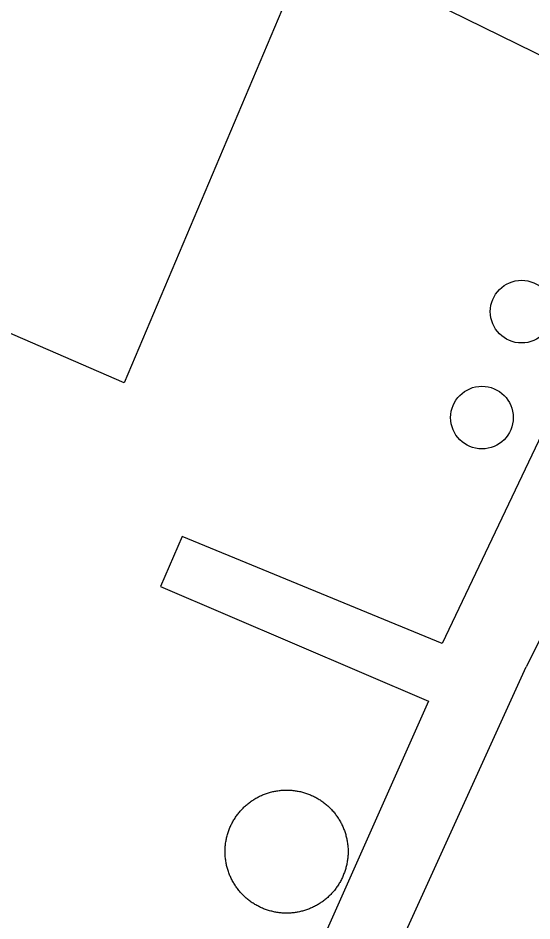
# Model space of a CAD drawing. Extents: x 3683613 to 3738215, y 469626 to 495384.
# Drawn here: x 3700472.5 to 3700560.5, y 478584.2 to 478738.6 of the extents above; entities that cross this region are included whole.
import ezdxf

# ---------------------------------------------------------------- set-up
doc = ezdxf.new("R2010")
doc.units = 0
for name, color, linetype in [('V-BLDG-OTLN', 7, 'Continuous'), ('V-DOMW-TANK', 7, 'Continuous'), ('V-ROAD-CNTR', 7, 'Continuous'), ('V-UTIL-LINE', 7, 'Continuous')]:
    doc.layers.add(name, color=color, linetype=linetype)

msp = doc.modelspace()

# ---------------------------------------------------------------- linework, layer by layer
at = {"layer": 'V-BLDG-OTLN'}
msp.add_lwpolyline([(3700490.69, 478676.22), (3700460.25, 478689.37), (3700445.84, 478656.01), (3700404.81, 478673.73), (3700435.3, 478744.32), (3700446.92, 478739.3), (3700479.73, 478815.26), (3700501.12, 478806.02), (3700502.06, 478808.19), (3700510.83, 478804.4), (3700512.13, 478807.43), (3700516.02, 478805.75), (3700519.66, 478814.19), (3700544.66, 478803.39), (3700539.68, 478791.87)], close=True, dxfattribs=at)
at = {"layer": 'V-DOMW-TANK'}
for points in [[(3700509.03, 478600.63), (3700509.11, 478600.79), (3700509.2, 478600.96), (3700509.28, 478601.12), (3700509.37, 478601.28), (3700509.47, 478601.44), (3700509.56, 478601.59), (3700509.66, 478601.75), (3700509.76, 478601.9), (3700509.87, 478602.05), (3700509.97, 478602.2), (3700510.08, 478602.35), (3700510.2, 478602.49), (3700510.31, 478602.64), (3700510.42, 478602.78), (3700510.54, 478602.92), (3700510.66, 478603.06), (3700510.79, 478603.19), (3700510.92, 478603.33), (3700511.04, 478603.46), (3700511.18, 478603.59), (3700511.31, 478603.71), (3700511.45, 478603.84), (3700511.58, 478603.96), (3700511.72, 478604.08), (3700511.86, 478604.2), (3700512.01, 478604.31), (3700512.16, 478604.42), (3700512.3, 478604.53), (3700512.45, 478604.64), (3700512.61, 478604.74), (3700512.75, 478604.84), (3700512.91, 478604.94), (3700513.07, 478605.04), (3700513.23, 478605.13), (3700513.39, 478605.22), (3700513.55, 478605.31), (3700513.71, 478605.4), (3700513.88, 478605.48), (3700514.04, 478605.56), (3700514.21, 478605.63), (3700514.38, 478605.71), (3700514.54, 478605.78), (3700514.72, 478605.84), (3700514.89, 478605.91), (3700515.06, 478605.97), (3700515.24, 478606.03), (3700515.41, 478606.08), (3700515.59, 478606.14), (3700515.76, 478606.18), (3700515.95, 478606.23), (3700516.12, 478606.27), (3700516.3, 478606.31), (3700516.48, 478606.35), (3700516.66, 478606.38), (3700516.84, 478606.42), (3700517.02, 478606.44), (3700517.21, 478606.47), (3700517.39, 478606.49), (3700517.57, 478606.51), (3700517.76, 478606.52)], [(3700517.76, 478606.52), (3700517.94, 478606.53), (3700518.12, 478606.54), (3700518.31, 478606.54), (3700518.49, 478606.54), (3700518.67, 478606.54), (3700518.86, 478606.54), (3700519.04, 478606.53), (3700519.22, 478606.52), (3700519.41, 478606.51), (3700519.59, 478606.49), (3700519.77, 478606.47), (3700519.96, 478606.44), (3700520.14, 478606.42), (3700520.32, 478606.38), (3700520.5, 478606.35), (3700520.68, 478606.31), (3700520.86, 478606.28), (3700521.04, 478606.23), (3700521.21, 478606.18), (3700521.39, 478606.14), (3700521.57, 478606.09), (3700521.74, 478606.03), (3700521.92, 478605.97), (3700522.09, 478605.91), (3700522.26, 478605.85), (3700522.43, 478605.78), (3700522.6, 478605.71), (3700522.77, 478605.64), (3700522.94, 478605.56), (3700523.11, 478605.48), (3700523.27, 478605.4), (3700523.43, 478605.31), (3700523.6, 478605.23), (3700523.75, 478605.14), (3700523.91, 478605.04), (3700524.07, 478604.95), (3700524.22, 478604.85), (3700524.38, 478604.75), (3700524.53, 478604.64), (3700524.68, 478604.54), (3700524.83, 478604.43), (3700524.97, 478604.31), (3700525.12, 478604.2), (3700525.26, 478604.08), (3700525.4, 478603.96), (3700525.54, 478603.84), (3700525.67, 478603.72), (3700525.81, 478603.59), (3700525.94, 478603.46), (3700526.06, 478603.33), (3700526.19, 478603.2), (3700526.31, 478603.06), (3700526.44, 478602.92), (3700526.56, 478602.79), (3700526.67, 478602.64), (3700526.79, 478602.5), (3700526.9, 478602.36), (3700527.01, 478602.2), (3700527.12, 478602.05), (3700527.22, 478601.91), (3700527.32, 478601.75), (3700527.42, 478601.6), (3700527.52, 478601.44), (3700527.61, 478601.28), (3700527.7, 478601.12), (3700527.79, 478600.96), (3700527.87, 478600.8), (3700527.96, 478600.63), (3700528.03, 478600.47), (3700528.11, 478600.3), (3700528.18, 478600.13), (3700528.25, 478599.96), (3700528.32, 478599.79), (3700528.39, 478599.62), (3700528.45, 478599.45), (3700528.51, 478599.27), (3700528.56, 478599.1), (3700528.61, 478598.92), (3700528.66, 478598.74), (3700528.71, 478598.57), (3700528.75, 478598.39), (3700528.79, 478598.21), (3700528.83, 478598.03), (3700528.86, 478597.85), (3700528.89, 478597.67), (3700528.92, 478597.48), (3700528.94, 478597.3), (3700528.96, 478597.12), (3700528.98, 478596.94), (3700529, 478596.75), (3700529.01, 478596.57), (3700529.01, 478596.39), (3700529.02, 478596.2), (3700529.02, 478596.02), (3700529.02, 478595.84), (3700529.02, 478595.65), (3700529.01, 478595.47), (3700529, 478595.28), (3700528.98, 478595.1), (3700528.96, 478594.92)], [(3700515.59, 478585.89), (3700515.42, 478585.95), (3700515.24, 478586), (3700515.07, 478586.06), (3700514.9, 478586.12), (3700514.72, 478586.18), (3700514.55, 478586.25), (3700514.38, 478586.32), (3700514.21, 478586.4), (3700514.04, 478586.47), (3700513.88, 478586.55), (3700513.72, 478586.63), (3700513.55, 478586.72), (3700513.39, 478586.8), (3700513.23, 478586.9), (3700513.07, 478586.99), (3700512.92, 478587.09), (3700512.76, 478587.18), (3700512.61, 478587.28), (3700512.45, 478587.39), (3700512.31, 478587.49), (3700512.16, 478587.61), (3700512.01, 478587.72), (3700511.87, 478587.83), (3700511.73, 478587.95), (3700511.59, 478588.07), (3700511.45, 478588.19), (3700511.31, 478588.31), (3700511.18, 478588.44), (3700511.05, 478588.57), (3700510.92, 478588.7), (3700510.79, 478588.83), (3700510.67, 478588.97), (3700510.54, 478589.1), (3700510.43, 478589.25), (3700510.31, 478589.39), (3700510.2, 478589.53), (3700510.09, 478589.68), (3700509.98, 478589.82), (3700509.87, 478589.97), (3700509.77, 478590.12), (3700509.67, 478590.28), (3700509.56, 478590.43), (3700509.47, 478590.59), (3700509.38, 478590.75), (3700509.29, 478590.91), (3700509.2, 478591.07), (3700509.11, 478591.23), (3700509.03, 478591.4), (3700508.95, 478591.56), (3700508.88, 478591.73), (3700508.8, 478591.9), (3700508.73, 478592.07), (3700508.66, 478592.24), (3700508.6, 478592.41), (3700508.54, 478592.59), (3700508.48, 478592.76), (3700508.43, 478592.93), (3700508.37, 478593.11), (3700508.32, 478593.29), (3700508.28, 478593.47), (3700508.23, 478593.64), (3700508.19, 478593.82), (3700508.16, 478594.01), (3700508.12, 478594.18), (3700508.09, 478594.37), (3700508.07, 478594.55), (3700508.04, 478594.73), (3700508.02, 478594.91), (3700508, 478595.1), (3700507.99, 478595.28), (3700507.98, 478595.46), (3700507.97, 478595.65), (3700507.96, 478595.83), (3700507.96, 478596.01), (3700507.96, 478596.2), (3700507.97, 478596.38), (3700507.98, 478596.56), (3700507.99, 478596.75), (3700508, 478596.93), (3700508.02, 478597.11), (3700508.04, 478597.29), (3700508.06, 478597.48), (3700508.09, 478597.66), (3700508.12, 478597.84), (3700508.16, 478598.02), (3700508.19, 478598.2), (3700508.23, 478598.38), (3700508.28, 478598.56), (3700508.32, 478598.74), (3700508.37, 478598.92), (3700508.42, 478599.09), (3700508.48, 478599.27), (3700508.54, 478599.44), (3700508.6, 478599.61), (3700508.66, 478599.79), (3700508.73, 478599.96), (3700508.8, 478600.13), (3700508.87, 478600.29), (3700508.95, 478600.46), (3700509.03, 478600.63)], [(3700528.96, 478594.92), (3700528.94, 478594.73), (3700528.92, 478594.55), (3700528.89, 478594.37), (3700528.86, 478594.19), (3700528.83, 478594.01), (3700528.79, 478593.83), (3700528.75, 478593.65), (3700528.71, 478593.47), (3700528.66, 478593.29), (3700528.62, 478593.11), (3700528.56, 478592.94), (3700528.51, 478592.77), (3700528.45, 478592.59), (3700528.39, 478592.42), (3700528.32, 478592.25), (3700528.26, 478592.08), (3700528.19, 478591.91), (3700528.11, 478591.73), (3700528.04, 478591.57), (3700527.96, 478591.4), (3700527.88, 478591.24), (3700527.79, 478591.08), (3700527.7, 478590.91), (3700527.61, 478590.76), (3700527.52, 478590.6), (3700527.42, 478590.44), (3700527.33, 478590.28), (3700527.22, 478590.13), (3700527.12, 478589.98), (3700527.01, 478589.83), (3700526.9, 478589.68), (3700526.79, 478589.54), (3700526.68, 478589.39), (3700526.56, 478589.25), (3700526.44, 478589.11), (3700526.32, 478588.97), (3700526.19, 478588.84), (3700526.07, 478588.7), (3700525.94, 478588.57), (3700525.81, 478588.44), (3700525.68, 478588.32), (3700525.54, 478588.19), (3700525.4, 478588.07), (3700525.26, 478587.95), (3700525.12, 478587.84), (3700524.98, 478587.72), (3700524.83, 478587.61), (3700524.69, 478587.5), (3700524.53, 478587.39), (3700524.38, 478587.29), (3700524.23, 478587.19), (3700524.07, 478587.09), (3700523.92, 478586.99), (3700523.76, 478586.9), (3700523.6, 478586.81), (3700523.44, 478586.72), (3700523.28, 478586.64), (3700523.11, 478586.55), (3700522.95, 478586.47), (3700522.78, 478586.4), (3700522.61, 478586.32), (3700522.44, 478586.25), (3700522.27, 478586.19), (3700522.1, 478586.12), (3700521.92, 478586.06), (3700521.75, 478586), (3700521.57, 478585.95), (3700521.4, 478585.9), (3700521.22, 478585.85), (3700521.04, 478585.8), (3700520.86, 478585.76), (3700520.69, 478585.72), (3700520.5, 478585.68), (3700520.33, 478585.65), (3700520.14, 478585.62), (3700519.96, 478585.59), (3700519.78, 478585.56), (3700519.6, 478585.54), (3700519.41, 478585.53), (3700519.23, 478585.51), (3700519.04, 478585.5), (3700518.86, 478585.49), (3700518.68, 478585.49), (3700518.5, 478585.49), (3700518.31, 478585.49), (3700518.13, 478585.49), (3700517.95, 478585.5), (3700517.76, 478585.51), (3700517.58, 478585.53), (3700517.4, 478585.54), (3700517.21, 478585.56), (3700517.03, 478585.59), (3700516.85, 478585.61), (3700516.67, 478585.65), (3700516.49, 478585.68), (3700516.31, 478585.72), (3700516.13, 478585.76), (3700515.95, 478585.8), (3700515.77, 478585.85), (3700515.59, 478585.89)]]:
    msp.add_lwpolyline(points, dxfattribs=at)
for centre in [(3700558.73, 478688.38), (3700551.94, 478670.26)]:
    msp.add_circle(centre, 5.36, dxfattribs=at)
at = {"layer": 'V-ROAD-CNTR'}
msp.add_spline([(3701000.46, 478961.97), (3700998.15, 479020.49), (3700975.74, 479052.4), (3700904.77, 479073.13), (3700875.58, 479079.54), (3700847.93, 479086.74), (3700835.72, 479075.96), (3700812.34, 479034.7), (3700774.17, 478970.89), (3700724.84, 478860.21), (3700480.15, 478308.89)], degree=3, dxfattribs=at)
at = {"layer": 'V-UTIL-LINE'}
msp.add_line((3700483.06, 478459.48), (3700559.49, 478627.62), dxfattribs=at)
for points in [[(3700554.48, 478817.02), (3700536.45, 478773.88), (3700525.83, 478749.97), (3700587.17, 478719.88), (3700545.14, 478631.61), (3700500.63, 478649.89), (3700496.91, 478641.37), (3700542.81, 478621.74), (3700472.71, 478464.23), (3700336.4, 478522.85)], [(3700483.06, 478459.48), (3700567.5, 478413.57), (3700619.48, 478517.61), (3700692.47, 478675.26), (3700643.52, 478697.72), (3700645.14, 478700.49), (3700603.71, 478714.79), (3700559.49, 478627.62)]]:
    msp.add_lwpolyline(points, dxfattribs=at)

doc.saveas('drawing.dxf')
